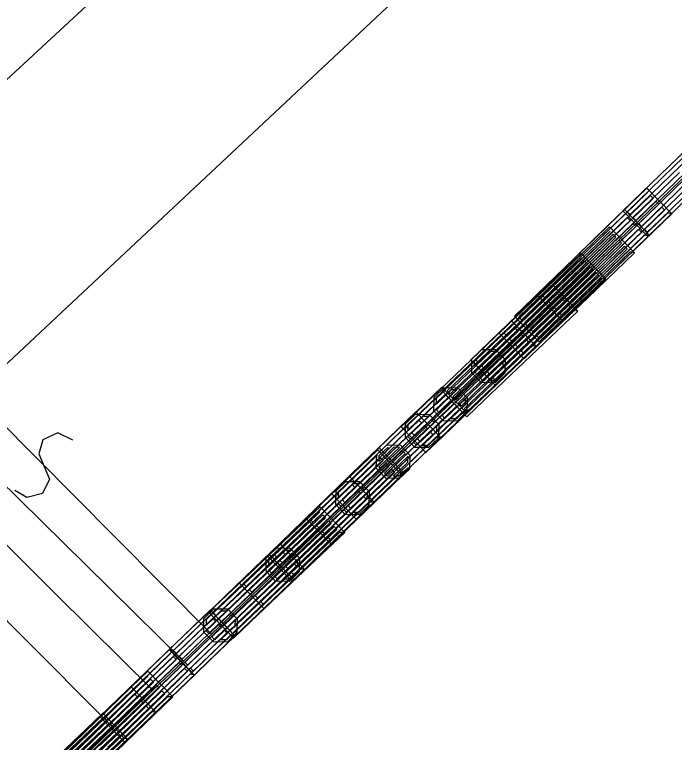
# Model space of a CAD drawing. Extents: x -266179 to -264727, y -1243225 to -1241702.
# Drawn here: x -265538.35 to -265525.42, y -1243110.97 to -1243096.71 of the extents above; entities that cross this region are included whole.
import ezdxf

# ---------------------------------------------------------------- set-up
doc = ezdxf.new("R2010")
doc.units = 0
for name, color, linetype in [('Vrstva 1', 7, 'Continuous'), ('Vrstva 19', 7, 'Continuous'), ('Vrstva 2', 7, 'Continuous'), ('Vrstva 21', 7, 'Continuous')]:
    doc.layers.add(name, color=color, linetype=linetype)

msp = doc.modelspace()

# ---------------------------------------------------------------- linework, layer by layer
at = {"layer": 'Vrstva 1'}
for p, q in [((-265518.18, -1243093.05), (-265529.64, -1243104.16)), ((-265529.64, -1243104.16), (-265533.73, -1243108.12)), ((-265533.73, -1243108.12), (-265534.49, -1243108.85)), ((-265534.49, -1243108.85), (-265535.04, -1243109.38)), ((-265535.04, -1243109.38), (-265535.64, -1243109.95)), ((-265535.64, -1243109.95), (-265536.41, -1243110.69)), ((-265536.41, -1243110.69), (-265537.77, -1243112))]:
    msp.add_line(p, q, dxfattribs=at)
at = {"layer": 'Vrstva 19'}
for p, q in [((-265518.18, -1243093.05), (-265529.64, -1243104.16)), ((-265529.64, -1243104.16), (-265533.73, -1243108.12)), ((-265533.73, -1243108.12), (-265534.49, -1243108.85)), ((-265534.49, -1243108.85), (-265535.04, -1243109.38)), ((-265535.04, -1243109.38), (-265535.64, -1243109.95)), ((-265535.64, -1243109.95), (-265536.41, -1243110.69)), ((-265536.41, -1243110.69), (-265537.77, -1243112))]:
    msp.add_line(p, q, dxfattribs=at)
for points in [[(-265524.701, -1243099.857), (-265525.613, -1243100.741), (-265525.944, -1243101.061), (-265526.431, -1243100.558), (-265525.518, -1243099.674), (-265524.606, -1243098.791)], [(-265525.134, -1243099.511), (-265526.046, -1243100.394), (-265526.29, -1243100.631), (-265526.346, -1243100.574), (-265525.434, -1243099.69), (-265524.521, -1243098.806)], [(-265525.023, -1243099.626), (-265525.935, -1243100.509), (-265526.179, -1243100.746), (-265526.235, -1243100.688), (-265525.322, -1243099.805)], [(-265524.911, -1243099.741), (-265525.823, -1243100.624), (-265526.068, -1243100.861), (-265526.123, -1243100.803), (-265525.211, -1243099.92)], [(-265524.8, -1243099.856), (-265525.712, -1243100.739), (-265525.956, -1243100.976), (-265526.012, -1243100.918), (-265525.1, -1243100.035)], [(-265525.476, -1243100.615), (-265526.389, -1243101.499), (-265527.301, -1243102.382), (-265527.631, -1243102.702), (-265528.118, -1243102.199), (-265527.206, -1243101.316), (-265526.294, -1243100.432), (-265525.963, -1243100.112), (-265525.476, -1243100.615), (-265525.561, -1243100.599), (-265526.473, -1243101.483), (-265527.386, -1243102.367), (-265527.63, -1243102.603), (-265527.686, -1243102.546), (-265526.773, -1243101.662), (-265525.861, -1243100.779), (-265525.617, -1243100.542), (-265525.672, -1243100.485), (-265526.585, -1243101.368), (-265527.497, -1243102.252), (-265527.741, -1243102.488), (-265527.797, -1243102.431), (-265526.885, -1243101.547), (-265525.972, -1243100.664), (-265525.728, -1243100.427), (-265525.784, -1243100.37), (-265526.696, -1243101.253), (-265527.608, -1243102.137), (-265527.853, -1243102.373), (-265527.908, -1243102.316), (-265526.996, -1243101.432), (-265526.084, -1243100.549), (-265525.839, -1243100.312), (-265525.895, -1243100.255), (-265526.807, -1243101.138), (-265527.72, -1243102.022), (-265527.964, -1243102.258), (-265528.019, -1243102.201), (-265527.107, -1243101.317), (-265526.195, -1243100.434), (-265525.951, -1243100.197)], [(-265525.915, -1243101.035), (-265526.827, -1243101.919), (-265527.739, -1243102.802), (-265528.07, -1243103.122), (-265528.557, -1243102.619), (-265527.645, -1243101.736), (-265526.732, -1243100.852), (-265526.402, -1243100.532), (-265525.915, -1243101.035), (-265526.014, -1243101.033), (-265526.926, -1243101.917), (-265527.838, -1243102.8), (-265528.083, -1243103.037), (-265528.138, -1243102.98), (-265527.226, -1243102.096), (-265526.314, -1243101.212), (-265526.069, -1243100.976), (-265526.125, -1243100.918), (-265527.037, -1243101.802), (-265527.95, -1243102.686), (-265528.194, -1243102.922), (-265528.25, -1243102.865), (-265527.337, -1243101.981), (-265526.425, -1243101.098), (-265526.181, -1243100.861), (-265526.236, -1243100.804), (-265527.149, -1243101.687), (-265528.061, -1243102.571), (-265528.305, -1243102.807), (-265528.361, -1243102.75), (-265527.449, -1243101.866), (-265526.536, -1243100.983), (-265526.292, -1243100.746), (-265526.348, -1243100.689), (-265527.26, -1243101.572), (-265528.172, -1243102.456), (-265528.417, -1243102.692), (-265528.472, -1243102.635), (-265527.56, -1243101.751), (-265526.648, -1243100.868), (-265526.403, -1243100.631)], [(-265526.207, -1243101.378), (-265527.122, -1243102.258), (-265528.038, -1243103.138), (-265528.37, -1243103.456), (-265528.855, -1243102.952), (-265527.939, -1243102.072), (-265527.023, -1243101.192), (-265526.692, -1243100.873), (-265526.207, -1243101.378), (-265526.291, -1243101.362), (-265527.207, -1243102.242), (-265528.123, -1243103.122), (-265528.368, -1243103.357), (-265528.423, -1243103.3), (-265527.508, -1243102.42), (-265526.592, -1243101.54), (-265526.347, -1243101.304), (-265526.402, -1243101.247), (-265527.318, -1243102.127), (-265528.234, -1243103.007), (-265528.479, -1243103.242), (-265528.534, -1243103.184), (-265527.618, -1243102.305), (-265526.703, -1243101.425), (-265526.457, -1243101.189), (-265526.513, -1243101.131), (-265527.429, -1243102.011), (-265528.344, -1243102.891), (-265528.59, -1243103.127), (-265528.645, -1243103.069), (-265527.729, -1243102.189), (-265526.813, -1243101.309), (-265526.568, -1243101.074), (-265526.624, -1243101.016), (-265527.54, -1243101.896), (-265528.455, -1243102.776), (-265528.7, -1243103.011), (-265528.756, -1243102.954), (-265527.84, -1243102.074), (-265526.924, -1243101.194), (-265526.679, -1243100.958)], [(-265526.767, -1243101.897), (-265527.682, -1243102.778), (-265528.597, -1243103.658), (-265528.928, -1243103.977), (-265529.414, -1243103.473), (-265528.499, -1243102.592), (-265527.584, -1243101.712), (-265527.252, -1243101.393), (-265526.767, -1243101.897), (-265526.851, -1243101.881), (-265527.766, -1243102.762), (-265528.681, -1243103.643), (-265528.926, -1243103.878), (-265528.982, -1243103.821), (-265528.067, -1243102.94), (-265527.152, -1243102.059), (-265526.907, -1243101.823), (-265526.962, -1243101.766), (-265527.877, -1243102.647), (-265528.792, -1243103.527), (-265529.037, -1243103.763), (-265529.093, -1243103.706), (-265528.178, -1243102.825), (-265527.263, -1243101.944), (-265527.018, -1243101.708), (-265527.073, -1243101.651), (-265527.988, -1243102.531), (-265528.903, -1243103.412), (-265529.148, -1243103.648), (-265529.204, -1243103.59), (-265528.289, -1243102.71), (-265527.374, -1243101.829), (-265527.129, -1243101.593), (-265527.184, -1243101.535), (-265528.099, -1243102.416), (-265529.014, -1243103.297), (-265529.259, -1243103.533), (-265529.315, -1243103.475), (-265528.4, -1243102.594), (-265527.485, -1243101.713), (-265527.24, -1243101.478)], [(-265527.314, -1243102.525), (-265528.235, -1243103.4), (-265529.156, -1243104.274), (-265529.49, -1243104.591), (-265529.972, -1243104.083), (-265529.051, -1243103.209), (-265528.13, -1243102.335), (-265527.796, -1243102.018), (-265527.314, -1243102.525), (-265527.399, -1243102.509), (-265528.32, -1243103.384), (-265529.241, -1243104.258), (-265529.487, -1243104.492), (-265529.542, -1243104.434), (-265528.621, -1243103.56), (-265527.7, -1243102.685), (-265527.454, -1243102.451), (-265527.509, -1243102.393), (-265528.43, -1243103.267), (-265529.351, -1243104.142), (-265529.597, -1243104.376), (-265529.653, -1243104.318), (-265528.731, -1243103.444), (-265527.81, -1243102.569), (-265527.564, -1243102.335), (-265527.619, -1243102.277), (-265528.54, -1243103.151), (-265529.461, -1243104.026), (-265529.708, -1243104.26), (-265529.763, -1243104.202), (-265528.842, -1243103.328), (-265527.921, -1243102.453), (-265527.674, -1243102.219), (-265527.729, -1243102.161), (-265528.65, -1243103.035), (-265529.571, -1243103.91), (-265529.818, -1243104.144), (-265529.873, -1243104.086), (-265528.952, -1243103.211), (-265528.031, -1243102.337), (-265527.784, -1243102.103)], [(-265528.128, -1243103.217), (-265529.044, -1243104.097), (-265529.959, -1243104.977), (-265530.291, -1243105.295), (-265530.776, -1243104.79), (-265529.86, -1243103.911), (-265528.944, -1243103.031), (-265528.613, -1243102.712), (-265528.128, -1243103.217), (-265528.212, -1243103.201), (-265529.128, -1243104.081), (-265530.044, -1243104.961), (-265530.289, -1243105.196), (-265530.345, -1243105.139), (-265529.429, -1243104.259), (-265528.513, -1243103.379), (-265528.268, -1243103.143), (-265528.323, -1243103.086), (-265529.239, -1243103.965), (-265530.155, -1243104.845), (-265530.4, -1243105.081), (-265530.455, -1243105.023), (-265529.54, -1243104.143), (-265528.624, -1243103.263), (-265528.379, -1243103.028), (-265528.434, -1243102.97), (-265529.35, -1243103.85), (-265530.266, -1243104.73), (-265530.511, -1243104.965), (-265530.566, -1243104.908), (-265529.65, -1243104.028), (-265528.735, -1243103.148), (-265528.489, -1243102.912), (-265528.545, -1243102.855), (-265529.461, -1243103.735), (-265530.377, -1243104.615), (-265530.622, -1243104.85), (-265530.677, -1243104.792), (-265529.761, -1243103.913), (-265528.846, -1243103.033), (-265528.6, -1243102.797)], [(-265528.744, -1243103.738), (-265528.938, -1243103.926), (-265529.207, -1243103.922), (-265529.395, -1243103.728), (-265529.39, -1243103.459), (-265529.196, -1243103.271), (-265528.928, -1243103.275), (-265528.74, -1243103.469), (-265528.744, -1243103.738), (-265528.779, -1243103.716), (-265528.952, -1243103.883), (-265529.065, -1243103.881), (-265528.777, -1243103.603), (-265528.776, -1243103.49), (-265529.178, -1243103.88), (-265529.233, -1243103.822), (-265528.831, -1243103.433), (-265528.887, -1243103.375), (-265529.289, -1243103.765), (-265529.345, -1243103.707), (-265528.943, -1243103.318), (-265529.056, -1243103.316), (-265529.343, -1243103.594), (-265529.341, -1243103.481), (-265529.169, -1243103.314)], [(-265529.496, -1243104.518), (-265530.411, -1243105.399), (-265531.326, -1243106.279), (-265531.657, -1243106.598), (-265532.143, -1243106.094), (-265531.228, -1243105.213), (-265530.313, -1243104.333), (-265529.981, -1243104.014), (-265529.496, -1243104.518), (-265529.58, -1243104.502), (-265530.495, -1243105.383), (-265531.41, -1243106.264), (-265531.655, -1243106.499), (-265531.711, -1243106.442), (-265530.796, -1243105.561), (-265529.881, -1243104.68), (-265529.636, -1243104.444), (-265529.691, -1243104.387), (-265530.606, -1243105.268), (-265531.521, -1243106.148), (-265531.766, -1243106.384), (-265531.822, -1243106.327), (-265530.907, -1243105.446), (-265529.992, -1243104.565), (-265529.747, -1243104.329), (-265529.802, -1243104.272), (-265530.717, -1243105.152), (-265531.632, -1243106.033), (-265531.877, -1243106.269), (-265531.933, -1243106.211), (-265531.018, -1243105.33), (-265530.103, -1243104.45), (-265529.858, -1243104.214), (-265529.913, -1243104.156), (-265530.828, -1243105.037), (-265531.743, -1243105.918), (-265531.988, -1243106.154), (-265532.044, -1243106.096), (-265531.129, -1243105.215), (-265530.214, -1243104.334), (-265529.969, -1243104.099)], [(-265529.487, -1243104.488), (-265529.681, -1243104.675), (-265529.95, -1243104.67), (-265530.137, -1243104.475), (-265530.132, -1243104.206), (-265529.937, -1243104.019), (-265529.668, -1243104.025), (-265529.481, -1243104.219), (-265529.487, -1243104.488), (-265529.522, -1243104.466), (-265529.695, -1243104.632), (-265529.808, -1243104.63), (-265529.519, -1243104.353), (-265529.517, -1243104.24), (-265529.921, -1243104.628), (-265529.976, -1243104.57), (-265529.573, -1243104.182), (-265529.628, -1243104.124), (-265530.032, -1243104.512), (-265530.087, -1243104.455), (-265529.683, -1243104.067), (-265529.797, -1243104.064), (-265530.085, -1243104.342), (-265530.083, -1243104.228), (-265529.91, -1243104.062)], [(-265530.002, -1243104.998), (-265530.914, -1243105.882), (-265531.826, -1243106.765), (-265532.157, -1243107.085), (-265532.644, -1243106.582), (-265531.732, -1243105.699), (-265530.819, -1243104.815), (-265530.489, -1243104.495), (-265530.002, -1243104.998), (-265530.101, -1243104.996), (-265531.013, -1243105.88), (-265531.925, -1243106.763), (-265532.17, -1243107), (-265532.225, -1243106.943), (-265531.313, -1243106.059), (-265530.401, -1243105.175), (-265530.157, -1243104.939), (-265530.212, -1243104.881), (-265531.124, -1243105.765), (-265532.037, -1243106.649), (-265532.281, -1243106.885), (-265532.337, -1243106.828), (-265531.424, -1243105.944), (-265530.512, -1243105.061), (-265530.268, -1243104.824), (-265530.324, -1243104.767), (-265531.236, -1243105.65), (-265532.148, -1243106.534), (-265532.392, -1243106.77), (-265532.448, -1243106.713), (-265531.536, -1243105.829), (-265530.623, -1243104.946), (-265530.379, -1243104.709), (-265530.435, -1243104.652), (-265531.347, -1243105.535), (-265532.259, -1243106.419), (-265532.504, -1243106.655), (-265532.559, -1243106.598), (-265531.647, -1243105.714), (-265530.735, -1243104.831), (-265530.491, -1243104.594)], [(-265530.044, -1243105.01), (-265530.238, -1243105.197), (-265530.507, -1243105.192), (-265530.694, -1243104.998), (-265530.689, -1243104.729), (-265530.495, -1243104.542), (-265530.226, -1243104.547), (-265530.039, -1243104.741), (-265530.044, -1243105.01), (-265530.079, -1243104.988), (-265530.252, -1243105.155), (-265530.365, -1243105.152), (-265530.077, -1243104.875), (-265530.075, -1243104.762), (-265530.478, -1243105.15), (-265530.533, -1243105.093), (-265530.13, -1243104.704), (-265530.186, -1243104.647), (-265530.589, -1243105.035), (-265530.644, -1243104.977), (-265530.241, -1243104.589), (-265530.354, -1243104.587), (-265530.642, -1243104.864), (-265530.64, -1243104.751), (-265530.467, -1243104.585)], [(-265530.613, -1243105.616), (-265530.809, -1243105.802), (-265531.077, -1243105.795), (-265531.263, -1243105.599), (-265531.256, -1243105.33), (-265531.06, -1243105.144), (-265530.792, -1243105.151), (-265530.606, -1243105.347), (-265530.613, -1243105.616), (-265530.648, -1243105.594), (-265530.822, -1243105.759), (-265530.935, -1243105.756), (-265530.645, -1243105.48), (-265530.642, -1243105.367), (-265531.048, -1243105.753), (-265531.103, -1243105.695), (-265530.697, -1243105.309), (-265530.752, -1243105.251), (-265531.158, -1243105.637), (-265531.213, -1243105.579), (-265530.807, -1243105.193), (-265530.92, -1243105.19), (-265531.21, -1243105.466), (-265531.207, -1243105.353), (-265531.033, -1243105.187)], [(-265530.75, -1243105.743), (-265531.665, -1243106.623), (-265532.581, -1243107.503), (-265532.913, -1243107.821), (-265533.398, -1243107.317), (-265532.482, -1243106.437), (-265531.566, -1243105.557), (-265531.235, -1243105.238), (-265530.75, -1243105.743), (-265530.849, -1243105.741), (-265531.764, -1243106.621), (-265532.68, -1243107.501), (-265532.925, -1243107.736), (-265532.981, -1243107.679), (-265532.065, -1243106.799), (-265531.149, -1243105.919), (-265530.904, -1243105.683), (-265530.959, -1243105.625), (-265531.875, -1243106.505), (-265532.791, -1243107.385), (-265533.036, -1243107.621), (-265533.092, -1243107.563), (-265532.176, -1243106.683), (-265531.26, -1243105.803), (-265531.015, -1243105.568), (-265531.07, -1243105.51), (-265531.986, -1243106.39), (-265532.902, -1243107.27), (-265533.147, -1243107.505), (-265533.202, -1243107.448), (-265532.287, -1243106.568), (-265531.371, -1243105.688), (-265531.126, -1243105.452), (-265531.181, -1243105.395), (-265532.097, -1243106.275), (-265533.013, -1243107.154), (-265533.258, -1243107.39), (-265533.313, -1243107.332), (-265532.397, -1243106.452), (-265531.482, -1243105.573), (-265531.237, -1243105.337)], [(-265530.726, -1243105.698), (-265531.638, -1243106.581), (-265532.551, -1243107.465), (-265532.881, -1243107.785), (-265533.368, -1243107.282), (-265532.456, -1243106.398), (-265531.544, -1243105.515), (-265531.213, -1243105.195), (-265530.726, -1243105.698), (-265530.811, -1243105.682), (-265531.723, -1243106.566), (-265532.635, -1243107.449), (-265532.879, -1243107.686), (-265532.935, -1243107.628), (-265532.023, -1243106.745), (-265531.111, -1243105.861), (-265530.866, -1243105.625), (-265530.922, -1243105.567), (-265531.834, -1243106.451), (-265532.747, -1243107.334), (-265532.991, -1243107.571), (-265533.046, -1243107.513), (-265532.134, -1243106.63), (-265531.222, -1243105.746), (-265530.978, -1243105.51), (-265531.033, -1243105.452), (-265531.946, -1243106.336), (-265532.858, -1243107.219), (-265533.102, -1243107.456), (-265533.158, -1243107.399), (-265532.246, -1243106.515), (-265531.333, -1243105.631), (-265531.089, -1243105.395), (-265531.145, -1243105.337), (-265532.057, -1243106.221), (-265532.969, -1243107.105), (-265533.213, -1243107.341), (-265533.269, -1243107.284), (-265532.357, -1243106.4), (-265531.445, -1243105.517), (-265531.2, -1243105.28)], [(-265531.305, -1243106.266), (-265532.22, -1243107.147), (-265533.135, -1243108.028), (-265533.467, -1243108.347), (-265533.952, -1243107.843), (-265533.037, -1243106.962), (-265532.122, -1243106.081), (-265531.791, -1243105.762), (-265531.305, -1243106.266), (-265531.404, -1243106.264), (-265532.319, -1243107.145), (-265533.234, -1243108.026), (-265533.479, -1243108.262), (-265533.535, -1243108.204), (-265532.62, -1243107.323), (-265531.705, -1243106.442), (-265531.46, -1243106.207), (-265531.515, -1243106.149), (-265532.43, -1243107.03), (-265533.345, -1243107.911), (-265533.59, -1243108.146), (-265533.646, -1243108.089), (-265532.731, -1243107.208), (-265531.816, -1243106.327), (-265531.571, -1243106.091), (-265531.626, -1243106.034), (-265532.541, -1243106.915), (-265533.456, -1243107.795), (-265533.701, -1243108.031), (-265533.757, -1243107.974), (-265532.842, -1243107.093), (-265531.927, -1243106.212), (-265531.682, -1243105.976), (-265531.737, -1243105.919), (-265532.652, -1243106.799), (-265533.567, -1243107.68), (-265533.812, -1243107.916), (-265533.868, -1243107.858), (-265532.953, -1243106.978), (-265532.038, -1243106.097), (-265531.793, -1243105.861)], [(-265531.408, -1243106.327), (-265531.603, -1243106.514), (-265531.871, -1243106.508), (-265532.058, -1243106.314), (-265532.053, -1243106.045), (-265531.858, -1243105.858), (-265531.59, -1243105.863), (-265531.403, -1243106.058), (-265531.408, -1243106.327), (-265531.443, -1243106.305), (-265531.616, -1243106.471), (-265531.729, -1243106.469), (-265531.441, -1243106.192), (-265531.438, -1243106.079), (-265531.842, -1243106.467), (-265531.898, -1243106.409), (-265531.494, -1243106.021), (-265531.549, -1243105.963), (-265531.953, -1243106.351), (-265532.008, -1243106.293), (-265531.605, -1243105.905), (-265531.718, -1243105.903), (-265532.006, -1243106.18), (-265532.004, -1243106.067), (-265531.831, -1243105.901)], [(-265531.883, -1243106.863), (-265532.804, -1243107.737), (-265533.725, -1243108.612), (-265534.059, -1243108.928), (-265534.541, -1243108.421), (-265533.62, -1243107.546), (-265532.699, -1243106.672), (-265532.365, -1243106.355), (-265531.883, -1243106.863), (-265531.982, -1243106.86), (-265532.903, -1243107.735), (-265533.824, -1243108.609), (-265534.071, -1243108.843), (-265534.126, -1243108.785), (-265533.205, -1243107.911), (-265532.284, -1243107.036), (-265532.037, -1243106.802), (-265532.092, -1243106.744), (-265533.013, -1243107.619), (-265533.934, -1243108.493), (-265534.181, -1243108.727), (-265534.236, -1243108.669), (-265533.315, -1243107.795), (-265532.394, -1243106.92), (-265532.147, -1243106.686), (-265532.202, -1243106.628), (-265533.124, -1243107.503), (-265534.045, -1243108.377), (-265534.291, -1243108.611), (-265534.346, -1243108.553), (-265533.425, -1243107.679), (-265532.504, -1243106.804), (-265532.258, -1243106.57), (-265532.313, -1243106.512), (-265533.234, -1243107.387), (-265534.155, -1243108.261), (-265534.401, -1243108.495), (-265534.456, -1243108.437), (-265533.535, -1243107.563), (-265532.614, -1243106.688), (-265532.368, -1243106.454)], [(-265532.671, -1243107.582), (-265533.587, -1243108.461), (-265534.502, -1243109.341), (-265534.834, -1243109.66), (-265535.319, -1243109.155), (-265534.403, -1243108.275), (-265533.487, -1243107.395), (-265533.156, -1243107.077), (-265532.671, -1243107.582), (-265532.77, -1243107.58), (-265533.686, -1243108.459), (-265534.601, -1243109.339), (-265534.846, -1243109.575), (-265534.902, -1243109.517), (-265533.986, -1243108.637), (-265533.07, -1243107.757), (-265532.825, -1243107.522), (-265532.881, -1243107.464), (-265533.796, -1243108.344), (-265534.712, -1243109.224), (-265534.957, -1243109.46), (-265535.013, -1243109.402), (-265534.097, -1243108.522), (-265533.181, -1243107.642), (-265532.936, -1243107.407), (-265532.991, -1243107.349), (-265533.907, -1243108.229), (-265534.823, -1243109.109), (-265535.068, -1243109.344), (-265535.124, -1243109.286), (-265534.208, -1243108.407), (-265533.292, -1243107.527), (-265533.047, -1243107.291), (-265533.102, -1243107.233), (-265534.018, -1243108.113), (-265534.934, -1243108.993), (-265535.179, -1243109.229), (-265535.234, -1243109.171), (-265534.319, -1243108.291), (-265533.403, -1243107.411), (-265533.158, -1243107.176)], [(-265532.773, -1243107.631), (-265532.967, -1243107.818), (-265533.236, -1243107.813), (-265533.423, -1243107.619), (-265533.418, -1243107.35), (-265533.224, -1243107.163), (-265532.955, -1243107.168), (-265532.768, -1243107.362), (-265532.773, -1243107.631), (-265532.808, -1243107.609), (-265532.981, -1243107.776), (-265533.094, -1243107.773), (-265532.806, -1243107.496), (-265532.804, -1243107.383), (-265533.207, -1243107.771), (-265533.263, -1243107.714), (-265532.859, -1243107.325), (-265532.915, -1243107.268), (-265533.318, -1243107.656), (-265533.373, -1243107.598), (-265532.97, -1243107.21), (-265533.083, -1243107.208), (-265533.371, -1243107.485), (-265533.369, -1243107.372), (-265533.196, -1243107.206)], [(-265534.034, -1243108.887), (-265534.949, -1243109.768), (-265535.864, -1243110.649), (-265536.196, -1243110.968), (-265536.681, -1243110.464), (-265535.766, -1243109.583), (-265534.851, -1243108.702), (-265534.52, -1243108.383), (-265534.034, -1243108.887), (-265534.133, -1243108.885), (-265535.048, -1243109.766), (-265535.963, -1243110.647), (-265536.208, -1243110.883), (-265536.264, -1243110.825), (-265535.349, -1243109.944), (-265534.434, -1243109.063), (-265534.189, -1243108.828), (-265534.244, -1243108.77), (-265535.159, -1243109.651), (-265536.074, -1243110.532), (-265536.319, -1243110.767), (-265536.375, -1243110.71), (-265535.46, -1243109.829), (-265534.545, -1243108.948), (-265534.3, -1243108.712), (-265534.355, -1243108.655), (-265535.27, -1243109.536), (-265536.185, -1243110.416), (-265536.43, -1243110.652), (-265536.486, -1243110.595), (-265535.571, -1243109.714), (-265534.656, -1243108.833), (-265534.411, -1243108.597), (-265534.466, -1243108.539), (-265535.381, -1243109.42), (-265536.296, -1243110.301), (-265536.541, -1243110.537), (-265536.597, -1243110.479), (-265535.682, -1243109.598), (-265534.767, -1243108.718), (-265534.522, -1243108.482)], [(-265533.994, -1243108.821), (-265534.188, -1243109.009), (-265534.456, -1243109.004), (-265534.644, -1243108.81), (-265534.64, -1243108.542), (-265534.446, -1243108.354), (-265534.177, -1243108.358), (-265533.99, -1243108.552), (-265533.994, -1243108.821), (-265534.029, -1243108.799), (-265534.201, -1243108.966), (-265534.314, -1243108.964), (-265534.027, -1243108.686), (-265534.025, -1243108.573), (-265534.427, -1243108.962), (-265534.483, -1243108.905), (-265534.081, -1243108.515), (-265534.137, -1243108.458), (-265534.539, -1243108.847), (-265534.594, -1243108.79), (-265534.192, -1243108.4), (-265534.305, -1243108.399), (-265534.593, -1243108.677), (-265534.591, -1243108.564), (-265534.418, -1243108.397)], [(-265537.47, -1243111.227), (-265536.555, -1243110.347), (-265535.639, -1243109.467), (-265535.307, -1243109.149), (-265534.822, -1243109.653), (-265534.907, -1243109.638), (-265535.823, -1243110.518), (-265536.738, -1243111.397)], [(-265537.371, -1243111.229), (-265536.456, -1243110.349), (-265535.54, -1243109.469), (-265535.295, -1243109.234)], [(-265537.261, -1243111.345), (-265536.345, -1243110.465), (-265535.429, -1243109.585), (-265535.184, -1243109.349), (-265535.239, -1243109.291), (-265536.155, -1243110.171), (-265537.071, -1243111.051)], [(-265537.15, -1243111.46), (-265536.234, -1243110.58), (-265535.318, -1243109.7), (-265535.073, -1243109.465), (-265535.128, -1243109.407), (-265536.044, -1243110.287), (-265536.96, -1243111.167)], [(-265537.894, -1243111.665), (-265536.981, -1243110.781), (-265536.069, -1243109.898), (-265535.739, -1243109.578), (-265535.252, -1243110.081), (-265535.351, -1243110.079), (-265536.263, -1243110.963), (-265537.175, -1243111.846)], [(-265537.039, -1243111.575), (-265536.123, -1243110.695), (-265535.207, -1243109.816), (-265534.962, -1243109.58), (-265535.018, -1243109.522), (-265535.933, -1243110.402), (-265536.849, -1243111.282)], [(-265537.809, -1243111.681), (-265536.897, -1243110.797), (-265535.984, -1243109.913), (-265535.74, -1243109.677)], [(-265537.698, -1243111.795), (-265536.785, -1243110.912), (-265535.873, -1243110.028), (-265535.629, -1243109.792), (-265535.684, -1243109.734), (-265536.597, -1243110.618), (-265537.509, -1243111.501)], [(-265534.822, -1243109.653), (-265535.738, -1243110.533), (-265536.654, -1243111.413)], [(-265536.674, -1243111.027), (-265535.762, -1243110.143), (-265535.517, -1243109.907), (-265535.573, -1243109.849), (-265536.485, -1243110.733), (-265537.398, -1243111.616)], [(-265537.31, -1243111.083), (-265536.395, -1243110.202), (-265536.063, -1243109.883), (-265535.578, -1243110.387), (-265535.662, -1243110.372), (-265536.577, -1243111.252)], [(-265536.563, -1243111.142), (-265535.65, -1243110.258), (-265535.406, -1243110.022), (-265535.462, -1243109.964), (-265536.374, -1243110.848), (-265537.286, -1243111.731)], [(-265537.211, -1243111.085), (-265536.296, -1243110.204), (-265536.051, -1243109.968)], [(-265537.1, -1243111.2), (-265536.185, -1243110.319), (-265535.94, -1243110.084), (-265535.995, -1243110.026), (-265536.91, -1243110.907), (-265537.825, -1243111.788)], [(-265535.252, -1243110.081), (-265536.164, -1243110.964), (-265537.076, -1243111.848)], [(-265536.989, -1243111.315), (-265536.074, -1243110.435), (-265535.829, -1243110.199), (-265535.884, -1243110.141), (-265536.799, -1243111.022)], [(-265536.878, -1243111.431), (-265535.963, -1243110.55), (-265535.718, -1243110.314), (-265535.773, -1243110.256), (-265536.688, -1243111.137)], [(-265537.876, -1243111.593), (-265536.955, -1243110.718), (-265536.621, -1243110.402), (-265536.139, -1243110.909), (-265536.224, -1243110.893), (-265537.145, -1243111.767)], [(-265535.578, -1243110.387), (-265536.493, -1243111.268)], [(-265537.777, -1243111.595), (-265536.856, -1243110.721), (-265536.609, -1243110.487)], [(-265537.667, -1243111.711), (-265536.746, -1243110.837), (-265536.499, -1243110.603), (-265536.554, -1243110.545), (-265537.475, -1243111.419)], [(-265537.556, -1243111.827), (-265536.635, -1243110.953), (-265536.389, -1243110.719), (-265536.444, -1243110.661), (-265537.365, -1243111.535)], [(-265536.525, -1243111.069), (-265536.279, -1243110.835), (-265536.334, -1243110.777), (-265537.255, -1243111.651)], [(-265536.139, -1243110.909), (-265537.06, -1243111.784)]]:
    msp.add_lwpolyline(points, dxfattribs=at)
at = {"layer": 'Vrstva 2'}
for p, q in [((-265542.03, -1243101.25), (-265527.45, -1243087.75)), ((-265539.15, -1243104.16), (-265524.72, -1243090.62)), ((-265539.15, -1243104.16), (-265536.4, -1243106.93)), ((-265539.74, -1243104.75), (-265536.96, -1243107.49)), ((-265540.31, -1243105.33), (-265537.53, -1243108.08)), ((-265541.04, -1243106.04), (-265538.29, -1243108.8)), ((-265536.4, -1243106.93), (-265534.49, -1243108.85)), ((-265536.96, -1243107.49), (-265535.04, -1243109.38)), ((-265537.53, -1243108.08), (-265535.64, -1243109.95)), ((-265538.29, -1243108.8), (-265536.41, -1243110.69))]:
    msp.add_line(p, q, dxfattribs=at)
msp.add_lwpolyline([(-265537.207, -1243105.052), (-265537.504, -1243104.91), (-265537.794, -1243105.043), (-265537.873, -1243105.318), (-265537.663, -1243105.814), (-265537.805, -1243106.096), (-265538.11, -1243106.173), (-265538.343, -1243106.038)], dxfattribs=at)
at = {"layer": 'Vrstva 21'}
for p, q in [((-265518.18, -1243093.05), (-265529.64, -1243104.16)), ((-265529.64, -1243104.16), (-265533.73, -1243108.12)), ((-265533.73, -1243108.12), (-265534.49, -1243108.85)), ((-265534.49, -1243108.85), (-265535.04, -1243109.38)), ((-265535.04, -1243109.38), (-265535.64, -1243109.95)), ((-265535.64, -1243109.95), (-265536.41, -1243110.69)), ((-265536.41, -1243110.69), (-265537.77, -1243112))]:
    msp.add_line(p, q, dxfattribs=at)

doc.saveas('drawing.dxf')
